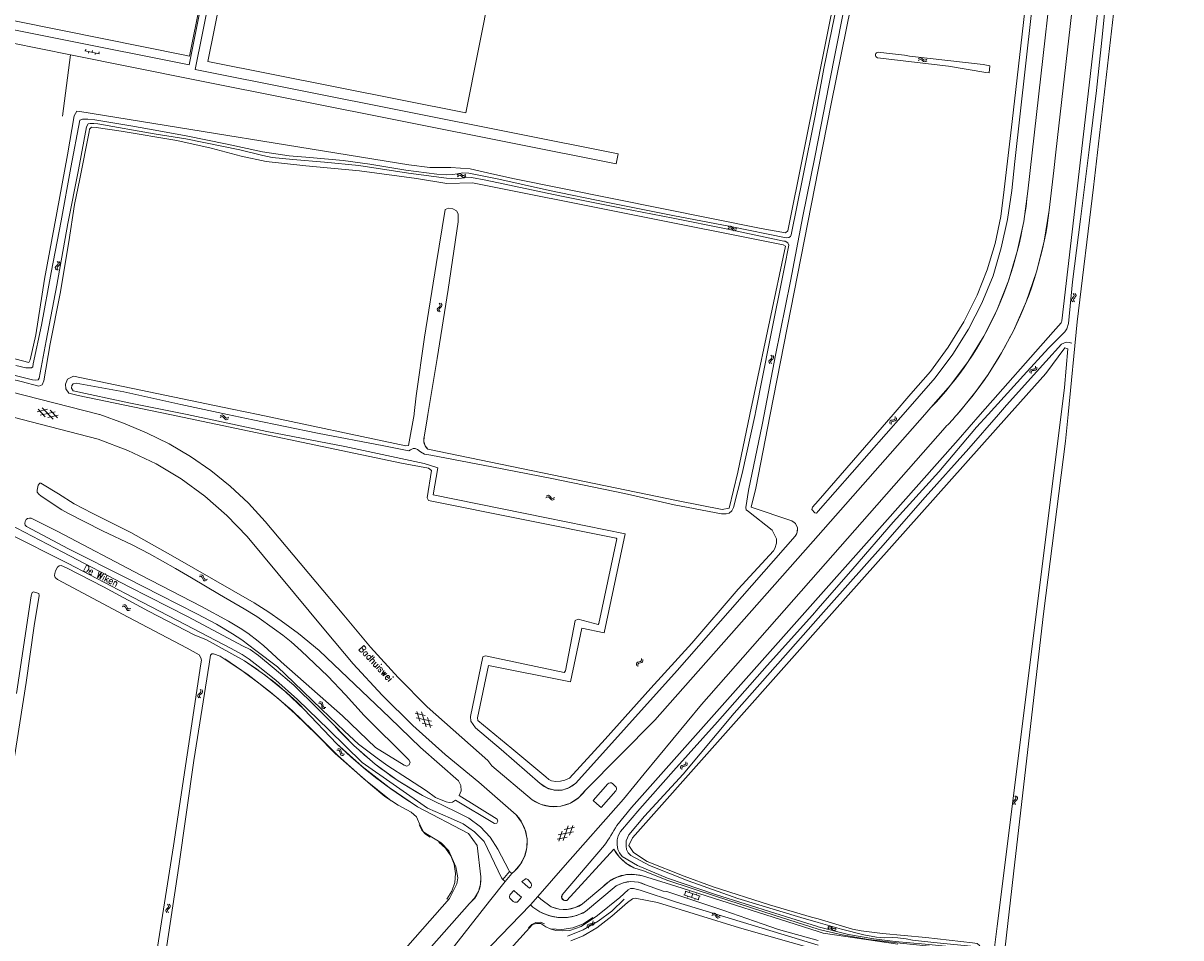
# Model space of a CAD drawing. Header units: metres. Extents: x 189705 to 199106, y 581686 to 588448.
# Tile 472 of 555: x 198767 to 199106, y 585346 to 585615. Entities that reach past the tile are written whole.
import ezdxf

# ---------------------------------------------------------------- set-up
doc = ezdxf.new("R2010")
doc.units = ezdxf.units.M
doc.layers.add('B-WA-OG-GBKN-G', color=7, linetype='Continuous', lineweight=18)
doc.styles.add('Style-STANDARD', font='STANDARD.shx')

msp = doc.modelspace()

# ---------------------------------------------------------------- linework, layer by layer
at = {"layer": 'B-WA-OG-GBKN-G'}
for p, q in [((198784.671, 585606.898), (198788.98, 585606.005)), ((198784.968, 585607.347), (198784.867, 585606.857)), ((198785.846, 585606.654), (198785.745, 585606.165)), ((198786.927, 585606.941), (198786.825, 585606.451)), ((198788.885, 585606.535), (198788.784, 585606.046)), ((198787.805, 585606.249), (198787.703, 585605.759)), ((199029.389, 585603.981), (199029.703, 585604.241)), ((199029.396, 585604.478), (199029.708, 585604.74)), ((199029.703, 585604.241), (199030.014, 585604.345)), ((199029.708, 585604.74), (199030.017, 585604.846)), ((199030.014, 585604.345), (199030.322, 585604.237)), ((199030.017, 585604.846), (199030.336, 585604.733)), ((199030.322, 585604.237), (199030.639, 585603.97)), ((199030.336, 585604.733), (199030.644, 585604.466)), ((199030.639, 585603.97), (199030.946, 585603.701)), ((199030.644, 585604.466), (199030.953, 585604.2)), ((199030.946, 585603.701), (199031.256, 585603.589)), ((199030.953, 585604.2), (199031.262, 585604.087)), ((199031.256, 585603.589), (199031.575, 585603.696)), ((199031.262, 585604.087), (199031.582, 585604.192)), ((199031.575, 585603.696), (199031.889, 585603.958)), ((199031.582, 585604.192), (199031.896, 585604.455)), ((198894.025, 585570.343), (198894.301, 585570.642)), ((198894.08, 585569.85), (198894.359, 585570.147)), ((198894.301, 585570.642), (198894.595, 585570.786)), ((198894.359, 585570.147), (198894.655, 585570.289)), ((198894.595, 585570.786), (198894.926, 585570.714)), ((198894.655, 585570.289), (198894.974, 585570.22)), ((198894.926, 585570.714), (198895.264, 585570.487)), ((198894.974, 585570.22), (198895.322, 585569.994)), ((198895.264, 585570.487), (198895.604, 585570.261)), ((198895.322, 585569.994), (198895.66, 585569.766)), ((198895.604, 585570.261), (198895.925, 585570.188)), ((198895.66, 585569.766), (198895.981, 585569.692)), ((198895.925, 585570.188), (198896.229, 585570.332)), ((198895.981, 585569.692), (198896.285, 585569.839)), ((198896.229, 585570.332), (198896.508, 585570.631)), ((198896.285, 585569.839), (198896.563, 585570.138)), ((198974.282, 585555.393), (198973.951, 585555.325)), ((198974.575, 585555.244), (198974.282, 585555.393)), ((198973.885, 585554.833), (198973.541, 585554.611)), ((198973.951, 585555.325), (198973.608, 585555.103)), ((198974.215, 585554.899), (198973.885, 585554.833)), ((198974.508, 585554.75), (198974.215, 585554.899)), ((198974.782, 585554.447), (198974.508, 585554.75)), ((198974.847, 585554.94), (198974.575, 585555.244)), ((198975.055, 585554.145), (198974.782, 585554.447)), ((198975.13, 585554.636), (198974.847, 585554.94)), ((198975.358, 585553.994), (198975.055, 585554.145)), ((198975.422, 585554.491), (198975.13, 585554.636)), ((198975.678, 585554.062), (198975.358, 585553.994)), ((198975.744, 585554.556), (198975.422, 585554.491)), ((198976.02, 585554.284), (198975.678, 585554.062)), ((198976.086, 585554.776), (198975.744, 585554.556)), ((198776.179, 585543.471), (198776.037, 585543.174)), ((198776.037, 585543.174), (198776.111, 585542.846)), ((198776.111, 585542.846), (198776.341, 585542.507)), ((198776.478, 585543.75), (198776.179, 585543.471)), ((198776.775, 585544.038), (198776.478, 585543.75)), ((198776.675, 585543.414), (198776.532, 585543.118)), ((198776.532, 585543.118), (198776.605, 585542.789)), ((198776.605, 585542.789), (198776.834, 585542.451)), ((198776.614, 585544.992), (198776.842, 585544.654)), ((198776.971, 585543.695), (198776.675, 585543.414)), ((198776.914, 585544.334), (198776.775, 585544.038)), ((198776.842, 585544.654), (198776.914, 585544.334)), ((198777.267, 585543.974), (198776.971, 585543.695)), ((198777.108, 585544.936), (198777.338, 585544.599)), ((198777.412, 585544.281), (198777.267, 585543.974)), ((198777.338, 585544.599), (198777.412, 585544.281)), ((199074.852, 585535.607), (199075.105, 585535.288)), ((199075.105, 585535.288), (199075.202, 585534.974)), ((199075.348, 585535.589), (199075.603, 585535.272)), ((199075.603, 585535.272), (199075.702, 585534.96)), ((198888.911, 585531.79), (198888.617, 585531.498)), ((198888.738, 585532.742), (198888.97, 585532.406)), ((198889.046, 585532.087), (198888.911, 585531.79)), ((198888.97, 585532.406), (198889.046, 585532.087)), ((198889.404, 585531.732), (198889.111, 585531.449)), ((198889.233, 585532.691), (198889.466, 585532.358)), ((198889.545, 585532.04), (198889.404, 585531.732)), ((198889.466, 585532.358), (198889.545, 585532.04)), ((199074.536, 585534.057), (199074.417, 585533.75)), ((199074.417, 585533.75), (199074.517, 585533.428)), ((199074.517, 585533.428), (199074.772, 585533.109)), ((199074.812, 585534.358), (199074.536, 585534.057)), ((199075.086, 585534.669), (199074.812, 585534.358)), ((199075.035, 585534.039), (199074.915, 585533.732)), ((199074.915, 585533.732), (199075.013, 585533.411)), ((199075.013, 585533.411), (199075.268, 585533.091)), ((199075.309, 585534.342), (199075.035, 585534.039)), ((199075.202, 585534.974), (199075.086, 585534.669)), ((199075.582, 585534.643), (199075.309, 585534.342)), ((199075.702, 585534.96), (199075.582, 585534.643)), ((198888.322, 585531.215), (198888.183, 585530.917)), ((198888.183, 585530.917), (198888.261, 585530.589)), ((198888.261, 585530.589), (198888.495, 585530.254)), ((198888.617, 585531.498), (198888.322, 585531.215)), ((198888.818, 585531.165), (198888.679, 585530.867)), ((198888.679, 585530.867), (198888.756, 585530.539)), ((198888.756, 585530.539), (198888.989, 585530.203)), ((198889.111, 585531.449), (198888.818, 585531.165)), ((198985.671, 585515.946), (198985.52, 585515.654)), ((198985.52, 585515.654), (198985.585, 585515.323)), ((198985.585, 585515.323), (198985.805, 585514.978)), ((198985.977, 585516.216), (198985.671, 585515.946)), ((198986.283, 585516.496), (198985.977, 585516.216)), ((198986.165, 585515.875), (198986.014, 585515.583)), ((198986.014, 585515.583), (198986.077, 585515.252)), ((198986.077, 585515.252), (198986.297, 585514.908)), ((198986.149, 585517.454), (198986.367, 585517.109)), ((198986.469, 585516.148), (198986.165, 585515.875)), ((198986.43, 585516.787), (198986.283, 585516.496)), ((198986.367, 585517.109), (198986.43, 585516.787)), ((198986.773, 585516.418), (198986.469, 585516.148)), ((198986.641, 585517.384), (198986.861, 585517.041)), ((198986.926, 585516.72), (198986.773, 585516.418)), ((198986.861, 585517.041), (198986.926, 585516.72)), ((199062.173, 585512.791), (199062.165, 585512.383)), ((199062.301, 585513.103), (199062.173, 585512.791)), ((199062.589, 585513.263), (199062.301, 585513.103)), ((199062.543, 585512.461), (199062.535, 585512.052)), ((199062.673, 585512.771), (199062.543, 585512.461)), ((199062.993, 585513.319), (199062.589, 585513.263)), ((199062.961, 585512.931), (199062.673, 585512.771)), ((199063.365, 585512.989), (199062.961, 585512.931)), ((199063.403, 585513.383), (199062.993, 585513.319)), ((199063.768, 585513.046), (199063.365, 585512.989)), ((199063.687, 585513.544), (199063.403, 585513.383)), ((199063.812, 585513.847), (199063.687, 585513.544)), ((199064.063, 585513.213), (199063.768, 585513.046)), ((199063.822, 585514.254), (199063.812, 585513.847)), ((199064.186, 585513.516), (199064.063, 585513.213)), ((199064.193, 585513.924), (199064.186, 585513.516)), ((198770.743, 585500.842), (198773.712, 585501.541)), ((198773.049, 585499.341), (198770.96, 585501.563)), ((198775.372, 585498.641), (198772.223, 585501.989)), ((198776.632, 585499.068), (198774.54, 585501.292)), ((198771.559, 585499.789), (198776.035, 585500.842)), ((198773.878, 585499.09), (198776.848, 585499.788)), ((198824.397, 585499.137), (198824.745, 585499.35)), ((198824.475, 585499.628), (198824.821, 585499.842)), ((198824.745, 585499.35), (198825.068, 585499.408)), ((198824.821, 585499.842), (198825.142, 585499.903)), ((198825.068, 585499.408), (198825.357, 585499.256)), ((198825.142, 585499.903), (198825.442, 585499.745)), ((198825.357, 585499.256), (198825.632, 585498.946)), ((198825.442, 585499.745), (198825.708, 585499.437)), ((198825.632, 585498.946), (198825.897, 585498.636)), ((198825.708, 585499.437), (198825.976, 585499.129)), ((198825.897, 585498.636), (198826.187, 585498.48)), ((198825.976, 585499.129), (198826.266, 585498.973)), ((198826.187, 585498.48), (198826.519, 585498.541)), ((198826.266, 585498.973), (198826.597, 585499.031)), ((198826.519, 585498.541), (198826.867, 585498.755)), ((198826.597, 585499.031), (198826.945, 585499.245)), ((199021.123, 585498.13), (199021.016, 585497.81)), ((199021.016, 585497.81), (199021.037, 585497.401)), ((199021.398, 585498.309), (199021.123, 585498.13)), ((199021.798, 585498.393), (199021.398, 585498.309)), ((199021.517, 585497.825), (199021.409, 585497.506)), ((199021.793, 585498.004), (199021.517, 585497.825)), ((199022.192, 585498.091), (199021.793, 585498.004)), ((199022.202, 585498.486), (199021.798, 585498.393)), ((199022.59, 585498.176), (199022.192, 585498.091)), ((199022.474, 585498.667), (199022.202, 585498.486)), ((199022.578, 585498.978), (199022.474, 585498.667)), ((199022.558, 585499.385), (199022.578, 585498.978)), ((199022.872, 585498.364), (199022.59, 585498.176)), ((199022.974, 585498.675), (199022.872, 585498.364)), ((199022.951, 585499.081), (199022.974, 585498.675)), ((199021.409, 585497.506), (199021.43, 585497.098)), ((198920.071, 585475.521), (198920.418, 585475.735)), ((198920.146, 585476.012), (198920.491, 585476.229)), ((198920.418, 585475.735), (198920.74, 585475.795)), ((198920.491, 585476.229), (198920.812, 585476.291)), ((198920.74, 585475.795), (198921.03, 585475.646)), ((198920.812, 585476.291), (198921.113, 585476.135)), ((198921.03, 585475.646), (198921.308, 585475.337)), ((198921.113, 585476.135), (198921.38, 585475.829)), ((198921.308, 585475.337), (198921.575, 585475.029)), ((198921.38, 585475.829), (198921.65, 585475.522)), ((198921.575, 585475.029), (198921.866, 585474.875)), ((198921.65, 585475.522), (198921.941, 585475.368)), ((198921.866, 585474.875), (198922.197, 585474.938)), ((198921.941, 585475.368), (198922.272, 585475.429)), ((198922.197, 585474.938), (198922.544, 585475.154)), ((198922.272, 585475.429), (198922.619, 585475.645)), ((198818.232, 585452.337), (198818.628, 585452.432)), ((198818.457, 585452.78), (198818.852, 585452.878)), ((198818.628, 585452.432), (198818.954, 585452.388)), ((198818.852, 585452.878), (198819.177, 585452.837)), ((198818.954, 585452.388), (198819.182, 585452.155)), ((198819.177, 585452.837), (198819.414, 585452.594)), ((198819.182, 585452.155), (198819.349, 585451.776)), ((198819.349, 585451.776), (198819.507, 585451.399)), ((198819.414, 585452.594), (198819.572, 585452.22)), ((198819.507, 585451.399), (198819.735, 585451.162)), ((198819.572, 585452.22), (198819.732, 585451.844)), ((198819.732, 585451.844), (198819.96, 585451.607)), ((198819.735, 585451.162), (198820.069, 585451.118)), ((198819.96, 585451.607), (198820.294, 585451.561)), ((198820.069, 585451.118), (198820.466, 585451.215)), ((198820.294, 585451.561), (198820.691, 585451.658)), ((198795.672, 585443.549), (198796.062, 585443.667)), ((198795.871, 585444.004), (198796.26, 585444.125)), ((198796.062, 585443.667), (198796.389, 585443.642)), ((198796.26, 585444.125), (198796.586, 585444.103)), ((198796.389, 585443.642), (198796.631, 585443.423)), ((198796.586, 585444.103), (198796.837, 585443.875)), ((198796.631, 585443.423), (198796.82, 585443.053)), ((198796.837, 585443.875), (198797.016, 585443.51)), ((198797.016, 585443.51), (198797.198, 585443.144)), ((198796.82, 585443.053), (198796.998, 585442.687)), ((198796.998, 585442.687), (198797.24, 585442.463)), ((198797.198, 585443.144), (198797.439, 585442.92)), ((198797.24, 585442.463), (198797.576, 585442.438)), ((198797.439, 585442.92), (198797.775, 585442.893)), ((198797.576, 585442.438), (198797.967, 585442.558)), ((198797.775, 585442.893), (198798.166, 585443.013)), ((198946.629, 585426.73), (198946.723, 585427.044)), ((198946.661, 585426.324), (198946.629, 585426.73)), ((198946.723, 585427.044), (198947.001, 585427.238)), ((198947.001, 585427.238), (198947.397, 585427.332)), ((198947.032, 585426.436), (198947.129, 585426.75)), ((198947.061, 585426.03), (198947.032, 585426.436)), ((198947.129, 585426.75), (198947.396, 585426.937)), ((198947.396, 585426.937), (198947.798, 585427.04)), ((198947.397, 585427.332), (198947.794, 585427.429)), ((198947.794, 585427.429), (198948.065, 585427.615)), ((198947.798, 585427.04), (198948.195, 585427.133)), ((198948.065, 585427.615), (198948.165, 585427.936)), ((198948.165, 585427.936), (198948.135, 585428.344)), ((198948.195, 585427.133), (198948.467, 585427.319)), ((198948.467, 585427.319), (198948.566, 585427.642)), ((198948.566, 585427.642), (198948.535, 585428.05)), ((198818.013, 585417.791), (198817.856, 585417.501)), ((198817.856, 585417.501), (198817.915, 585417.169)), ((198817.915, 585417.169), (198818.129, 585416.82)), ((198818.323, 585418.055), (198818.013, 585417.791)), ((198818.634, 585418.33), (198818.323, 585418.055)), ((198818.505, 585417.711), (198818.348, 585417.422)), ((198818.348, 585417.422), (198818.406, 585417.09)), ((198818.406, 585417.09), (198818.619, 585416.741)), ((198818.814, 585417.978), (198818.505, 585417.711)), ((198818.518, 585419.29), (198818.729, 585418.941)), ((198818.786, 585418.618), (198818.634, 585418.33)), ((198818.729, 585418.941), (198818.786, 585418.618)), ((198819.123, 585418.243), (198818.814, 585417.978)), ((198819.008, 585419.211), (198819.222, 585418.864)), ((198819.282, 585418.542), (198819.123, 585418.243)), ((198819.222, 585418.864), (198819.282, 585418.542)), ((198853.298, 585415.265), (198853.705, 585415.255)), ((198853.628, 585415.635), (198854.036, 585415.629)), ((198853.705, 585415.255), (198854.008, 585415.129)), ((198854.008, 585415.129), (198854.169, 585414.846)), ((198854.036, 585415.629), (198854.339, 585415.506)), ((198854.169, 585414.846), (198854.233, 585414.436)), ((198854.233, 585414.436), (198854.289, 585414.032)), ((198854.289, 585414.032), (198854.448, 585413.744)), ((198854.339, 585415.506), (198854.506, 585415.211)), ((198854.448, 585413.744), (198854.76, 585413.615)), ((198854.506, 585415.211), (198854.562, 585414.808)), ((198854.562, 585414.808), (198854.621, 585414.404)), ((198854.621, 585414.404), (198854.78, 585414.116)), ((198854.76, 585413.615), (198855.169, 585413.607)), ((198854.78, 585414.116), (198855.091, 585413.986)), ((198855.091, 585413.986), (198855.499, 585413.977)), ((198883.096, 585409.9), (198882.18, 585412.81)), ((198884.884, 585408.261), (198883.503, 585412.645)), ((198881.671, 585412.255), (198884.649, 585411.594)), ((198881.949, 585410.952), (198886.437, 585409.956)), ((198883.734, 585409.315), (198886.712, 585408.652)), ((198886.204, 585408.098), (198885.286, 585411.01)), ((198858.695, 585401.407), (198859.102, 585401.413)), ((198859.011, 585401.79), (198859.419, 585401.798)), ((198859.102, 585401.413), (198859.41, 585401.298)), ((198859.41, 585401.298), (198859.582, 585401.021)), ((198859.419, 585401.798), (198859.726, 585401.687)), ((198859.582, 585401.021), (198859.661, 585400.614)), ((198859.661, 585400.614), (198859.732, 585400.212)), ((198859.726, 585401.687), (198859.904, 585401.399)), ((198859.732, 585400.212), (198859.902, 585399.931)), ((198859.902, 585399.931), (198860.219, 585399.814)), ((198859.904, 585401.399), (198859.976, 585400.998)), ((198859.976, 585400.998), (198860.05, 585400.596)), ((198860.05, 585400.596), (198860.22, 585400.315)), ((198860.219, 585399.814), (198860.627, 585399.821)), ((198860.22, 585400.315), (198860.535, 585400.197)), ((198860.535, 585400.197), (198860.944, 585400.204)), ((198959.561, 585396.403), (198959.663, 585396.714)), ((198959.583, 585395.996), (198959.561, 585396.403)), ((198959.663, 585396.714), (198959.946, 585396.9)), ((198959.946, 585396.9), (198960.344, 585396.985)), ((198959.957, 585396.099), (198960.061, 585396.41)), ((198959.975, 585395.692), (198959.957, 585396.099)), ((198960.061, 585396.41), (198960.333, 585396.59)), ((198960.333, 585396.59), (198960.738, 585396.682)), ((198960.344, 585396.985), (198960.743, 585397.071)), ((198960.738, 585396.682), (198961.137, 585396.766)), ((198960.743, 585397.071), (198961.019, 585397.25)), ((198961.019, 585397.25), (198961.127, 585397.569)), ((198961.127, 585397.569), (198961.107, 585397.977)), ((198961.137, 585396.766), (198961.413, 585396.945)), ((198961.413, 585396.945), (198961.52, 585397.265)), ((198961.52, 585397.265), (198961.5, 585397.673)), ((199057.161, 585386.128), (199057.309, 585386.433)), ((199057.231, 585385.809), (199057.161, 585386.128)), ((199057.457, 585385.47), (199057.231, 585385.809)), ((199057.309, 585386.433), (199057.608, 585386.708)), ((199057.608, 585386.708), (199057.908, 585386.986)), ((199057.658, 585386.069), (199057.8, 585386.363)), ((199057.726, 585385.748), (199057.658, 585386.069)), ((199057.949, 585385.407), (199057.726, 585385.748)), ((199057.986, 585387.61), (199057.761, 585387.951)), ((199057.8, 585386.363), (199058.102, 585386.648)), ((199057.908, 585386.986), (199058.055, 585387.28)), ((199058.055, 585387.28), (199057.986, 585387.61)), ((199058.102, 585386.648), (199058.403, 585386.923)), ((199058.479, 585387.548), (199058.254, 585387.889)), ((199058.403, 585386.923), (199058.549, 585387.218)), ((199058.549, 585387.218), (199058.479, 585387.548)), ((198925.166, 585374.823), (198926.617, 585379.185)), ((198928.441, 585378.763), (198925.45, 585378.149)), ((198926.978, 585376.43), (198927.942, 585379.325)), ((198926.329, 585375.856), (198923.341, 585375.243)), ((198928.144, 585377.466), (198923.641, 585376.542)), ((198923.841, 585374.68), (198924.804, 585377.575)), ((198964.958, 585357.413), (198960.602, 585358.889)), ((198960.791, 585358.825), (198961.176, 585359.962)), ((198965.343, 585358.549), (198960.987, 585360.026)), ((198961.594, 585358.236), (198961.691, 585358.52)), ((198962.171, 585359.625), (198962.267, 585359.909)), ((198962.78, 585358.151), (198963.165, 585359.288)), ((198964.158, 585358.951), (198964.254, 585359.235)), ((198964.769, 585357.477), (198965.154, 585358.613)), ((198808.873, 585354.932), (198808.583, 585354.644)), ((198809.162, 585355.229), (198808.873, 585354.932)), ((198808.972, 585356.178), (198809.209, 585355.847)), ((198809.368, 585354.893), (198809.08, 585354.603)), ((198809.291, 585355.529), (198809.162, 585355.229)), ((198809.209, 585355.847), (198809.291, 585355.529)), ((198809.656, 585355.18), (198809.368, 585354.893)), ((198809.467, 585356.137), (198809.707, 585355.807)), ((198809.791, 585355.491), (198809.656, 585355.18)), ((198809.707, 585355.807), (198809.791, 585355.491)), ((198963.771, 585357.498), (198963.867, 585357.782)), ((198808.583, 585354.644), (198808.45, 585354.344)), ((198808.45, 585354.344), (198808.534, 585354.017)), ((198808.534, 585354.017), (198808.774, 585353.686)), ((198809.08, 585354.603), (198808.946, 585354.302)), ((198808.946, 585354.302), (198809.029, 585353.976)), ((198809.029, 585353.976), (198809.269, 585353.645)), ((198968.756, 585352.836), (198969.116, 585353.027)), ((198968.863, 585353.321), (198969.222, 585353.514)), ((198969.116, 585353.027), (198969.442, 585353.065)), ((198969.222, 585353.514), (198969.546, 585353.555)), ((198969.442, 585353.065), (198969.721, 585352.897)), ((198969.546, 585353.555), (198969.836, 585353.38)), ((198969.721, 585352.897), (198969.978, 585352.571)), ((198969.836, 585353.38), (198970.083, 585353.057)), ((198969.978, 585352.571), (198970.224, 585352.246)), ((198970.083, 585353.057), (198970.332, 585352.733)), ((198970.224, 585352.246), (198970.504, 585352.073)), ((198970.332, 585352.733), (198970.612, 585352.56)), ((198970.504, 585352.073), (198970.839, 585352.114)), ((198970.612, 585352.56), (198970.946, 585352.599)), ((198970.839, 585352.114), (198971.2, 585352.307)), ((198970.946, 585352.599), (198971.306, 585352.792)), ((198932.175, 585349.441), (198932.196, 585349.848)), ((198932.196, 585349.848), (198932.33, 585350.146)), ((198932.33, 585350.146), (198932.631, 585350.302)), ((198932.534, 585349.097), (198932.558, 585349.504)), ((198932.558, 585349.504), (198932.695, 585349.802)), ((198932.631, 585350.302), (198933.035, 585350.345)), ((198932.695, 585349.802), (198932.984, 585349.953)), ((198932.984, 585349.953), (198933.395, 585350.003)), ((198933.035, 585350.345), (198933.441, 585350.389)), ((198933.395, 585350.003), (198933.801, 585350.044)), ((198933.441, 585350.389), (198933.735, 585350.538)), ((198933.735, 585350.538), (198933.876, 585350.844)), ((198933.801, 585350.044), (198934.095, 585350.193)), ((198933.876, 585350.844), (198933.898, 585351.252)), ((198934.095, 585350.193), (198934.234, 585350.5)), ((198934.234, 585350.5), (198934.257, 585350.908)), ((199003.098, 585349.103), (199002.776, 585348.851)), ((199003.121, 585349.599), (199002.799, 585349.348)), ((199003.421, 585349.198), (199003.098, 585349.103)), ((199003.444, 585349.696), (199003.121, 585349.599)), ((199003.726, 585349.075), (199003.421, 585349.198)), ((199003.749, 585349.573), (199003.444, 585349.696)), ((199004.027, 585348.798), (199003.726, 585349.075)), ((199004.047, 585349.295), (199003.749, 585349.573)), ((199004.325, 585348.522), (199004.027, 585348.798)), ((199004.356, 585349.017), (199004.047, 585349.295)), ((199004.64, 585348.398), (199004.325, 585348.522)), ((199004.66, 585348.899), (199004.356, 585349.017)), ((199004.953, 585348.494), (199004.64, 585348.398)), ((199004.974, 585348.992), (199004.66, 585348.899)), ((199005.273, 585348.746), (199004.953, 585348.494)), ((199005.296, 585349.242), (199004.974, 585348.992))]:
    msp.add_line(p, q, dxfattribs=at)
at = {"layer": 'B-WA-OG-GBKN-G', "flags": 128}
for points in [[(199057.701, 585574.33), (199078.431, 585759.163), (199088.406, 585847.223), (199099.818, 585946.78), (199106.028, 586000)], [(199061.533, 585565.631), (199083.268, 585758.087), (199093.171, 585846.804), (199104.62, 585946.369), (199106.475, 585962.808)], [(199067.85, 585560.093), (199069.185, 585571.726), (199069.783, 585577.057), (199090.264, 585756.68), (199100.209, 585846.323), (199106.475, 585900.786)], [(199106.475, 585841.732), (199105.94, 585838.91), (199097.758, 585755.136), (199078.43, 585586.583), (199071.509, 585527.502), (199071.473, 585527.192), (199071.302, 585526.992), (199069.004, 585524.304), (199047.588, 585500)], [(199049.88, 585500), (199060.246, 585511.492), (199067.632, 585519.544), (199072.392, 585524.341), (199072.998, 585525.234), (199073.446, 585526.8), (199074.625, 585538.988), (199076.985, 585557.402), (199079.545, 585577.731), (199081.751, 585595.243), (199083.314, 585610.023), (199084.856, 585625.661), (199087.002, 585645.883), (199089.489, 585664.045), (199091.192, 585680.495), (199093.125, 585697.764), (199094.492, 585710.034), (199096.72, 585733.166), (199098.863, 585750.904), (199100.634, 585764.915), (199101.929, 585779.109), (199103.494, 585796.219), (199105.208, 585810.378), (199106.475, 585822.044)], [(199073.365, 585500), (199076.016, 585527.29), (199080.843, 585566.849), (199088.169, 585630.561), (199095.26, 585693.891), (199105.95, 585779.515), (199106.475, 585785.089)], [(199076.953, 585760.961), (199076.428, 585756.349), (199056.98, 585586.057), (199054.652, 585566.133)], [(198732.182, 585632.685), (198737.764, 585631.649), (198758.988, 585737.285), (198762.439, 585736.588), (198762.103, 585735.118), (198840.904, 585719.371), (198817.14, 585601.421), (198941.326, 585576.617), (198940.688, 585573.687), (198816.519, 585598.45), (198780.464, 585605.701), (198736.88, 585614.466)], [(198815.289, 585602.763), (198739.733, 585617.834), (198762.37, 585730.948), (198837.916, 585715.713), (198815.289, 585602.763)], [(198814.101, 585605.62), (198740.645, 585620.325), (198762.674, 585730.384), (198837.507, 585715.405), (198815.433, 585605.261), (198814.101, 585605.62)], [(198918.577, 585699.509), (198843.197, 585714.732), (198820.808, 585603.766), (198896.574, 585588.666), (198918.577, 585699.509)], [(199018.181, 585683.374), (199019.247, 585688.73), (199019.064, 585689.415), (199018.536, 585689.676), (199013.13, 585690.878), (199012.897, 585691.847), (199013.018, 585692.601), (199013.427, 585693.044), (199014.281, 585693.264), (199021.343, 585691.653), (199021.957, 585690.887), (199022.112, 585689.867), (199021.94, 585688.1), (199018.405, 585670.564), (199014.847, 585653.674), (199011.209, 585636.255), (199007.372, 585617.927), (199003.13, 585596.673), (199000, 585580.632)], [(199012.656, 585689.573), (199017.846, 585688.777), (199018.097, 585688.489), (199002.159, 585609.15), (199000, 585598.335)], [(199000, 585571.913), (199003.898, 585591.79), (199021.149, 585676.826), (199021.774, 585679.901), (199023.195, 585689.254)], [(199000, 585592.524), (199001.689, 585601.631), (199004.772, 585616.988), (199007.74, 585631.476), (199011.119, 585648.632), (199014.523, 585664.781), (199018.181, 585683.374)], [(199017.629, 585606.453), (199020.096, 585606.147)], [(198778.098, 585587.629), (198780.464, 585605.701)], [(199017.429, 585604.843), (199038.27, 585602.34), (199049.224, 585600.476)], [(199025.332, 585605.564), (199020.096, 585606.147)], [(199025.332, 585605.564), (199026.807, 585605.336), (199048.404, 585602.794)], [(199049.224, 585600.476), (199050.229, 585600.434), (199050.364, 585602.414), (199048.404, 585602.794)], [(199000, 585598.335), (198991.14, 585553.955), (198990.362, 585553.434), (198983.303, 585554.684), (198910.883, 585569.254)], [(198764.484, 585514.37), (198767.366, 585513.751), (198768.438, 585513.688), (198769.04, 585513.688), (198769.392, 585514.02), (198769.524, 585514.878), (198771.973, 585526.233), (198774.834, 585541.739), (198777.719, 585556.961), (198780.607, 585572.595), (198783.258, 585586.456), (198784.011, 585586.764), (198785.587, 585586.76), (198787.68, 585586.615), (198798.195, 585584.822), (198807.503, 585583.125), (198814.476, 585581.865), (198826.503, 585579.433), (198836.839, 585577.187), (198844.646, 585576.029), (198850.779, 585575.494), (198860.505, 585574.62), (198868.389, 585573.513), (198878.923, 585571.828), (198888.02, 585570.597), (198890.858, 585570.45), (198892.646, 585570.517), (198894.144, 585570.759), (198895.682, 585571.027), (198897.462, 585570.958), (198906.259, 585569.154), (198921.118, 585565.81), (198938.241, 585562.316), (198957.291, 585558.487), (198974.287, 585555.232), (198990.585, 585551.905), (198991.405, 585552.035), (198991.871, 585552.303), (198992.042, 585552.812), (198995.477, 585569.709), (198999.119, 585587.774), (199000, 585592.524)], [(198778.098, 585587.626), (198778.098, 585587.629)], [(198879.807, 585573.319), (198783.236, 585589.08), (198782.377, 585589.136), (198781.589, 585587.718), (198779.614, 585576.331)], [(198981.506, 585500), (198981.646, 585500.626), (198985.856, 585521.817), (198990.12, 585543.342), (198991.399, 585549.755), (198991.1, 585550.466), (198990.341, 585550.916), (198989.954, 585550.989), (198972.954, 585554.573), (198957.436, 585557.664), (198942.213, 585560.675), (198924.116, 585564.285), (198902.432, 585568.853), (198898.262, 585569.679), (198896.19, 585569.543), (198893.665, 585569.301), (198890.911, 585569.453), (198879.731, 585570.936), (198865.104, 585573.131), (198855.07, 585574.18), (198845.724, 585574.903), (198839.747, 585575.534), (198837.008, 585576.112), (198830.166, 585577.787), (198814.332, 585581.035), (198805.033, 585582.447), (198788.507, 585585.443), (198787.39, 585585.5), (198786.304, 585585.512), (198785.67, 585585.402), (198785.228, 585584.554), (198782.856, 585571.938), (198779.758, 585556.124), (198776.487, 585537.979), (198773.307, 585521.662), (198771.334, 585510.716), (198770.954, 585510.216), (198770.281, 585510.107), (198769.319, 585510.253), (198755.022, 585513.696)], [(198772.661, 585509.917), (198774.555, 585520.742), (198777.487, 585535.601), (198780.021, 585550.729), (198781.672, 585561.738), (198783.261, 585569.206), (198785.973, 585583.063), (198786.107, 585583.875), (198786.659, 585584.394), (198787.982, 585584.354), (198795.357, 585583.263), (198811.691, 585580.496), (198821.833, 585578.284), (198830.594, 585575.946), (198837.915, 585574.377), (198849.548, 585573.111), (198865.334, 585571.568), (198882.054, 585569.308)], [(199000, 585580.632), (198999.024, 585575.63), (198995.535, 585558.275), (198991.848, 585539.166), (198987.474, 585517.473), (198984.136, 585500)], [(198779.614, 585576.331), (198776.513, 585559.272), (198772.859, 585539.729), (198770.302, 585523.409)], [(198910.883, 585569.254), (198904.235, 585570.689), (198897.856, 585572.161), (198892.129, 585572.622), (198886.037, 585572.608), (198879.807, 585573.319)], [(199051.332, 585540.765), (199053.708, 585548.991), (199055.566, 585557.348), (199056.899, 585565.806), (199057.701, 585574.33)], [(198979.968, 585500), (198981.234, 585505.952), (198990.381, 585549.443), (198989.746, 585549.846), (198898.51, 585568.064), (198890.988, 585567.865), (198882.054, 585569.308)], [(198985.898, 585500), (199000, 585571.913)], [(199046.709, 585535.044), (199049.662, 585542.54), (199051.98, 585550.256), (199053.647, 585558.139), (199054.652, 585566.133)], [(199052.568, 585530.89), (199055.835, 585539.282), (199058.428, 585547.905), (199060.331, 585556.707), (199061.533, 585565.631)], [(198885.428, 585500), (198888.111, 585516.423), (198891.4, 585536.748), (198894.317, 585556.669), (198894.293, 585558.947), (198893.84, 585559.827), (198892.754, 585560.466), (198891.451, 585560.597), (198890.52, 585560.261), (198887.812, 585544.062), (198884.447, 585522.705), (198882.016, 585505.485), (198881.431, 585500.335)], [(199057.336, 585524.647), (199061.08, 585533.143), (199064.094, 585541.925), (199066.356, 585550.93), (199067.85, 585560.093)], [(199034.387, 585510.785), (199039.531, 585517.734), (199044.09, 585525.08), (199048.032, 585532.774), (199051.332, 585540.765)], [(199027.239, 585506.07), (199032.986, 585512.687), (199038.169, 585519.754), (199042.754, 585527.223), (199046.709, 585535.044)], [(199033.12, 585502.038), (199038.888, 585508.602), (199044.077, 585515.633), (199048.648, 585523.08), (199052.568, 585530.89)], [(198772.661, 585509.917), (198772.147, 585508.71), (198771.212, 585508.383), (198766.034, 585509.688), (198720.023, 585520.746), (198719.758, 585521.68), (198720.425, 585525.798), (198721.497, 585526.261), (198726.938, 585526.155), (198768.265, 585515.283), (198768.631, 585516.06), (198770.302, 585523.409)], [(199040.782, 585500), (199045.513, 585505.745), (199049.861, 585511.785), (199053.807, 585518.095), (199057.336, 585524.647)], [(199074.429, 585521.024), (199073.728, 585521.184), (199072.812, 585521.248), (199071.434, 585520.689), (199066.827, 585515.562), (199055.242, 585502.715), (199052.899, 585500)], [(199056.069, 585500), (199066.829, 585512.084), (199072.461, 585519.611), (199073.254, 585519.314), (199072.282, 585507.941)], [(198731.71, 585514.146), (198731.861, 585514.606), (198788.974, 585500)], [(198809.627, 585500), (198782.789, 585505.635), (198780.023, 585506.264), (198779.08, 585507.603), (198779.059, 585508.952), (198779.613, 585510.412), (198781.342, 585511.236), (198827.961, 585501.612), (198835.59, 585500)], [(198814.79, 585500), (198812.28, 585500.531), (198797.577, 585503.474), (198781.321, 585506.989), (198780.825, 585507.744), (198780.847, 585508.584), (198781.311, 585509.071), (198782.147, 585509.249), (198796.111, 585506.663), (198812.927, 585502.914), (198826.616, 585500)], [(199024.92, 585500), (199034.387, 585510.785)], [(199072.282, 585507.941), (199071.293, 585500)], [(199027.239, 585506.07), (199021.974, 585500)], [(199031.321, 585500), (199033.12, 585502.038)], [(198788.657, 585492.784), (198760.598, 585500)], [(198788.974, 585500), (198789.068, 585499.976)], [(198809.42, 585491.385), (198802.811, 585494.651), (198796.019, 585497.518), (198789.068, 585499.976)], [(198918.371, 585391.577), (198906.929, 585401.614), (198899.391, 585407.941), (198897.983, 585409.923), (198897.896, 585411.303), (198901.571, 585428.812), (198902.292, 585429.141), (198925.463, 585424.215), (198925.846, 585424.741), (198928.704, 585439.469), (198929.504, 585439.865), (198935.413, 585438.341), (198935.646, 585438.617), (198940.931, 585463.445), (198940.686, 585463.669), (198885.604, 585474.759), (198885.19, 585475.529), (198886.462, 585483.523), (198885.638, 585484.21), (198877.64, 585485.72), (198809.627, 585500)], [(198937.498, 585404.646), (198926.96, 585393.136), (198925.602, 585392.55), (198924.394, 585392.287), (198923.025, 585392.25), (198921.736, 585392.419), (198920.958, 585392.824), (198920.091, 585393.533), (198910.032, 585401.9), (198900.113, 585410.131), (198899.957, 585410.9), (198903.234, 585426.295), (198927.318, 585421.519), (198930.636, 585437.288), (198937.189, 585435.918), (198943.307, 585464.975), (198920.261, 585469.667), (198887.014, 585476.43), (198888.327, 585484.313), (198884.296, 585485.622), (198861.027, 585490.6), (198838.147, 585495.059), (198814.79, 585500)], [(198826.616, 585500), (198834.034, 585498.421), (198853.032, 585494.509), (198872.471, 585490.82), (198879.792, 585489.367), (198880.342, 585489.622), (198881.073, 585489.985), (198881.674, 585490.04), (198882.363, 585489.784), (198883.262, 585489.101), (198884.425, 585488.39), (198886.269, 585488.082), (198904.192, 585484.609), (198921.8, 585481.228), (198943.124, 585476.81), (198957.719, 585473.474), (198971.627, 585470.858), (198973.008, 585470.798), (198973.893, 585471.018), (198974.691, 585471.678)], [(198835.59, 585500), (198878.987, 585490.83), (198879.753, 585490.961), (198881.371, 585500)], [(198881.371, 585500), (198881.431, 585500.335)], [(198885.021, 585497.511), (198885.428, 585500)], [(198984.136, 585500), (198983.558, 585496.972), (198979.548, 585477.735), (198978.781, 585472.688), (198978.906, 585472.048), (198979.509, 585471.476), (198986.534, 585466.038), (198987.809, 585463.507), (198987.756, 585462.198), (198987.262, 585460.659), (198986.909, 585459.97), (198976.554, 585448.678), (198962.86, 585432.883), (198950.848, 585419.649), (198937.498, 585404.646)], [(198974.691, 585471.678), (198975.175, 585472.694), (198977.637, 585482.668), (198981.506, 585500)], [(198976.37, 585483.093), (198979.968, 585500)], [(198981.654, 585478.361), (198985.898, 585500)], [(199021.974, 585500), (199000, 585474.669)], [(199000, 585471.612), (199024.92, 585500)], [(199047.588, 585500), (199041.067, 585492.6), (199013.368, 585461.381), (199000, 585446.305)], [(199000, 585437.032), (199056.069, 585500)], [(199052.899, 585500), (199044.258, 585489.988), (199031.386, 585475.737), (199018.265, 585460.771), (199003.892, 585444.638), (199000, 585440.209)], [(199000, 585443.016), (199010.175, 585454.691), (199022.049, 585468.342), (199035.375, 585483.184), (199046.523, 585496.278), (199049.88, 585500)], [(199000, 585464.515), (199031.321, 585500)], [(199071.293, 585500), (199052.571, 585349.659), (199051.872, 585344.255), (199051.547, 585338.901), (199048.876, 585311.083), (199048.677, 585306.58), (199048.152, 585301.851), (199047.552, 585298.024), (199038.461, 585225.724), (199038.061, 585221.572), (199038.387, 585219.445), (199039.012, 585218.17), (199039.116, 585218.02)], [(199102.13, 585214.155), (199100.602, 585214.694), (199090.472, 585214.954), (199073.138, 585215.982), (199043.001, 585218.349), (199041.727, 585218.508), (199041.175, 585219.054), (199041.035, 585220.036), (199043.89, 585248.034), (199051.497, 585313.598), (199057.772, 585368.475), (199066.119, 585441.446), (199072.606, 585492.182), (199073.365, 585500)], [(198884.359, 585493.432), (198885.021, 585497.511)], [(199000, 585453.829), (199037.268, 585496.182)], [(198805.689, 585485.502), (198797.32, 585489.487), (198788.657, 585492.784)], [(198837.683, 585468.601), (198832.735, 585473.969), (198827.405, 585478.958), (198821.722, 585483.539), (198815.716, 585487.689), (198809.42, 585491.385)], [(198884.359, 585493.432), (198884.217, 585492.126), (198884.572, 585490.86), (198885.372, 585489.818)], [(198976.37, 585483.093), (198973.891, 585472.489), (198971.836, 585472.131), (198958.868, 585474.644), (198885.372, 585489.818)], [(198717.812, 585485.583), (198760.311, 585470.53), (198760.223, 585469.005), (198778.244, 585459.6), (198797.733, 585449.423), (198815.046, 585440.531), (198830.99, 585432.081), (198833.268, 585430.947), (198835.72, 585429.176), (198840.316, 585425.381), (198846.073, 585420.486), (198852.934, 585413.701), (198857.861, 585408.773)], [(198832.341, 585464.209), (198826.402, 585470.386), (198819.947, 585476.022), (198813.025, 585481.073), (198805.689, 585485.502)], [(198845.276, 585433.2), (198842.801, 585435.226), (198840.4, 585436.997), (198835.168, 585440.643), (198831.45, 585442.931), (198824.265, 585447.151), (198815.993, 585452.064), (198811.313, 585454.766), (198803.697, 585459.065), (198798.559, 585461.719), (198789.9, 585465.873), (198779.75, 585471.028), (198777.978, 585471.981), (198771.859, 585476.015), (198771.178, 585476.655), (198770.699, 585477.243), (198770.703, 585477.751), (198771.019, 585479.223), (198771.48, 585479.805), (198771.811, 585479.853), (198772.317, 585479.57), (198776.946, 585476.741), (198781.573, 585473.786), (198786.863, 585471.054), (198798.178, 585465.306), (198810.577, 585458.381), (198834.384, 585444.664), (198838.684, 585441.991), (198842.374, 585439.397), (198847.403, 585435.676), (198853.515, 585430.727), (198855.609, 585428.654), (198874.237, 585410.935)], [(198981.654, 585478.361), (198980.307, 585472.79), (198992.255, 585468.782)], [(199000, 585474.669), (198998.378, 585472.799), (198998.139, 585472.096), (198999, 585471.118), (198999.513, 585471.057), (199000, 585471.612)], [(198842.312, 585427.324), (198839.638, 585429.91), (198837.29, 585432.037), (198835.573, 585433.447), (198832.541, 585435.807), (198830.316, 585437.246), (198826.927, 585439.329), (198818.904, 585443.63), (198801.187, 585452.855), (198776.586, 585465.738), (198769.524, 585469.27), (198768.992, 585469.528), (198768.434, 585469.608), (198767.848, 585469.46), (198767.439, 585469.132), (198767.156, 585468.55), (198767.101, 585467.991), (198767.174, 585467.507), (198767.551, 585467.073), (198779.928, 585460.58), (198797.014, 585451.919), (198806.835, 585446.918), (198817.618, 585441.453), (198823.338, 585438.414), (198828.094, 585435.609), (198830.774, 585433.786), (198834.918, 585430.681), (198841.26, 585425.908), (198846.054, 585421.274), (198854.152, 585413.439), (198860.914, 585407.036), (198865.028, 585403.22), (198870.536, 585399.012), (198873.645, 585396.855), (198879.385, 585393.053), (198884.974, 585389.506), (198887.638, 585387.519)], [(198837.683, 585468.601), (198860.77, 585441.037)], [(198993.26, 585464.258), (198993.871, 585465.44), (198993.889, 585466.771), (198993.309, 585467.97), (198992.255, 585468.782)], [(198892.041, 585381.416), (198885.291, 585384.345), (198866.132, 585397.823), (198856.318, 585407.348), (198847.161, 585416.335), (198840.774, 585421.972), (198835.545, 585426.127), (198832.918, 585428.153), (198830.921, 585429.514), (198827.428, 585431.395), (198814.394, 585438.197), (198798.904, 585446.288), (198779.845, 585456.209), (198761.924, 585465.282)], [(198855.376, 585436.478), (198832.341, 585464.209)], [(198993.26, 585464.258), (198958.581, 585424.812), (198928.896, 585391.724)], [(198931.68, 585389.693), (198952.042, 585410.182), (199000, 585464.515)], [(198776.662, 585455.164), (198776.096, 585454.125), (198775.887, 585453.339), (198775.806, 585452.755), (198775.954, 585452.118), (198776.687, 585451.529), (198797.465, 585440.477), (198814.776, 585431.332), (198818.268, 585429.451), (198818.719, 585428.559), (198818.917, 585427.845), (198818.731, 585426.754)], [(198817.331, 585435.07), (198816.989, 585435.23), (198803.397, 585442.291), (198790.162, 585449.425), (198779.303, 585455.018), (198777.707, 585455.664), (198777.147, 585455.541), (198776.662, 585455.164)], [(198917.692, 585358.381), (198925.765, 585367.592), (198942.863, 585387.048), (198948.875, 585394.464), (198965.706, 585414.855), (199000, 585453.829)], [(198762.955, 585392.61), (198767.451, 585421.306), (198769.798, 585437.951), (198771.246, 585446.841)], [(198771.246, 585446.841), (198771.166, 585447.401), (198769.661, 585447.939), (198769.201, 585447.689), (198768.939, 585446.758), (198764.665, 585418.072)], [(199000, 585446.305), (198945.241, 585384.552), (198940.882, 585379.298)], [(198860.77, 585441.037), (198868.52, 585431.713), (198876.686, 585422.752), (198885.252, 585414.172)], [(198941.017, 585375.062), (198941.308, 585376.261), (198941.993, 585377.521), (198947.629, 585384.21), (198957.519, 585395.312), (198970.398, 585409.718), (198985.032, 585426.255), (198998.34, 585441.111), (199000, 585443.016)], [(199000, 585440.209), (198990.42, 585429.306), (198975.337, 585412.275), (198960.366, 585394.397), (198949.016, 585382.053), (198944.375, 585376.526), (198943.602, 585374.737), (198943.58, 585373.253), (198943.696, 585372.239), (198944.213, 585371.229), (198944.989, 585370.469), (198950.449, 585367.551), (198961.803, 585362.983), (198976.406, 585357.84), (198994.896, 585352.246), (199000, 585350.794)], [(198855.376, 585436.478), (198863.487, 585426.808), (198872.031, 585417.518), (198880.99, 585408.628)], [(198949.788, 585368.688), (198945.749, 585371.336), (198944.404, 585373.41), (198945.535, 585375.625), (198995.372, 585431.835), (199000, 585437.032)], [(198831.555, 585427.619), (198820.451, 585433.82), (198817.331, 585435.07)], [(198866.736, 585411.56), (198861.271, 585417.684), (198856.052, 585423.135), (198848.179, 585430.612), (198845.276, 585433.2)], [(198798.875, 585252.264), (198891.772, 585357.855), (198893.913, 585362.142), (198894.25, 585363.903), (198893.651, 585367.15), (198891.585, 585371.814), (198889.269, 585374.234), (198885.279, 585376.674), (198884.12, 585377.434), (198883.382, 585378.863), (198882.087, 585381.798), (198880.468, 585383.183), (198876.733, 585385.207), (198872.769, 585387.828), (198868.581, 585391.356), (198863.057, 585396.086), (198858.202, 585400.396), (198852.836, 585405.885), (198846.406, 585412.107), (198841.465, 585416.626), (198835.793, 585421.127), (198831.217, 585424.548), (198824.432, 585428.987), (198822.459, 585429.687), (198821.997, 585429.673), (198821.643, 585429.361), (198821.159, 585426.721)], [(198821.159, 585426.721), (198816.728, 585398.409), (198812.305, 585367.302), (198803.16, 585307.101), (198802.671, 585306.519), (198801.066, 585306.609), (198800.585, 585306.995), (198800.52, 585308.296), (198801.141, 585312.496), (198810.721, 585373.276), (198818.731, 585426.754)], [(198851.503, 585407.26), (198845.536, 585413.035), (198839.249, 585418.46), (198832.662, 585423.518), (198825.798, 585428.192)], [(198849.002, 585413.493), (198843.552, 585418.642), (198837.725, 585423.36), (198831.555, 585427.619)], [(198860.333, 585411.522), (198842.312, 585427.324)], [(198858.665, 585403.296), (198849.002, 585413.493)], [(198885.252, 585414.172), (198903.063, 585398.401), (198904.184, 585396.759), (198916.024, 585386.813)], [(198878.415, 585396.96), (198870.067, 585402.234), (198860.333, 585411.522)], [(198866.736, 585411.56), (198879.786, 585398.611)], [(198874.237, 585410.935), (198883.241, 585402.229), (198894.434, 585392.39)], [(198851.503, 585407.26), (198858.852, 585399.923), (198866.585, 585392.992), (198874.679, 585386.486)], [(198857.861, 585408.773), (198863.662, 585402.79), (198869.958, 585397.33), (198876.701, 585392.433), (198883.841, 585388.135)], [(198911.313, 585382.385), (198900.42, 585392.044), (198890.506, 585400.13), (198880.99, 585408.628)], [(198858.665, 585403.296), (198866.13, 585396.577), (198874.049, 585390.399), (198882.383, 585384.794)], [(198878.415, 585396.96), (198879.214, 585396.68), (198879.967, 585397.066), (198880.207, 585397.877), (198879.786, 585398.611)], [(198894.617, 585388.056), (198895.203, 585389.481), (198895.138, 585391.02), (198894.434, 585392.39)], [(198916.024, 585386.813), (198918.637, 585385.454), (198921.514, 585384.825), (198924.456, 585384.971), (198927.257, 585385.881), (198929.722, 585387.493), (198931.68, 585389.693)], [(198918.371, 585391.577), (198920.297, 585390.313), (198922.509, 585389.669), (198924.813, 585389.701), (198927.006, 585390.407), (198928.896, 585391.724)], [(198938.251, 585391.496), (198933.948, 585386.663), (198935.049, 585385.598), (198936.252, 585384.573), (198940.556, 585389.5)], [(198940.441, 585390.878), (198939.699, 585391.557)], [(198883.841, 585388.135), (198893.729, 585383.321)], [(198890.735, 585386.207), (198887.638, 585387.519)], [(198890.735, 585386.207), (198891.707, 585385.987), (198892.685, 585386.177), (198893.503, 585386.746)], [(198904.967, 585379.896), (198893.503, 585386.746)], [(198894.617, 585388.056), (198905.778, 585381.162)], [(198900.986, 585364.229), (198899.848, 585373.443), (198897.328, 585376.893), (198882.383, 585384.794)], [(198905.991, 585372.289), (198903.708, 585375.82), (198900.842, 585378.896), (198897.481, 585381.423), (198893.729, 585383.321)], [(198910.807, 585365.815), (198912.544, 585367.8), (198913.783, 585370.128), (198914.461, 585372.677), (198914.542, 585375.313), (198914.021, 585377.898), (198912.925, 585380.298), (198911.313, 585382.385)], [(198882.861, 585379.426), (198883.598, 585377.944), (198884.713, 585376.72), (198886.12, 585375.848)], [(198901.932, 585374.555), (198899.073, 585377.433), (198895.739, 585379.746), (198892.041, 585381.416)], [(198904.967, 585379.896), (198905.618, 585379.982), (198905.972, 585380.535), (198905.778, 585381.162)], [(198890.951, 585357.675), (198892.402, 585359.955), (198893.28, 585362.511), (198893.536, 585365.201), (198893.158, 585367.877), (198892.165, 585370.391), (198890.612, 585372.603), (198888.586, 585374.391)], [(198907.378, 585363.406), (198907.022, 585363.888), (198901.932, 585374.555)], [(198905.991, 585372.289), (198909.187, 585366.165), (198909.38, 585365.771)], [(198937.275, 585373.529), (198924.792, 585358.873)], [(198926.227, 585357.272), (198939.989, 585372.292)], [(198939.989, 585372.292), (198941.567, 585370.096), (198943.544, 585368.25), (198945.843, 585366.826)], [(199000, 585349.526), (198999.829, 585349.57), (198987.316, 585353.526), (198969.812, 585359.049), (198955.717, 585363.821), (198946.99, 585367.508), (198942.457, 585370.143), (198941.644, 585371.206), (198941.173, 585372.209), (198941.021, 585373.643), (198941.017, 585375.062)], [(198949.788, 585368.688), (198960.615, 585364.35), (198969.184, 585361.238), (198985.697, 585356.019), (198998.063, 585352.38), (199000, 585351.811)], [(198909.38, 585365.771), (198907.378, 585363.406)], [(198908.095, 585362.783), (198910.091, 585365.183)], [(198910.091, 585365.183), (198909.38, 585365.771)], [(198910.091, 585365.183), (198910.807, 585365.815)], [(198945.843, 585366.826), (198948.68, 585365.967)], [(199000, 585348.829), (198987.071, 585352.932), (198969.819, 585358.505), (198955.852, 585363.109), (198948.68, 585365.967)], [(198668.077, 585091.639), (198679.526, 585102.733), (198690.525, 585114.195), (198737.385, 585167.026), (198802.933, 585241.234), (198890.364, 585340.332), (198903.518, 585357.046), (198908.095, 585362.783)], [(198897.622, 585356.346), (198899.145, 585357.959), (198900.25, 585359.884), (198900.875, 585362.013), (198900.986, 585364.229)], [(198907.378, 585363.406), (198908.095, 585362.783)], [(198913.902, 585363.44), (198913.03, 585362.815), (198914.079, 585361.822)], [(198914.079, 585361.822), (198915.26, 585360.856), (198915.624, 585361.195)], [(198915.554, 585362.556), (198914.73, 585363.366)], [(198948.459, 585364.457), (198945.953, 585364.922), (198943.406, 585364.813), (198940.949, 585364.136), (198938.706, 585362.923), (198936.793, 585361.239)], [(198949.314, 585361.874), (198947.206, 585362.601), (198944.984, 585362.796), (198942.782, 585362.446), (198940.73, 585361.573)], [(198948.459, 585364.457), (198958.165, 585361.433), (199000, 585348.142)], [(198949.314, 585361.874), (198954.527, 585360.011), (198955.59, 585359.852), (198972.317, 585354.269), (198983.595, 585350.427), (198988.333, 585348.716), (199000, 585345.484)], [(198889.317, 585320.517), (198916.084, 585350.217), (198917.288, 585350.47), (198918.61, 585350.485), (198920.047, 585349.553), (198921.288, 585348.898), (198923.003, 585348.439), (198924.996, 585348.334), (198927.107, 585348.386), (198930.425, 585349.638), (198935.19, 585352.839), (198941.738, 585358.126), (198944.233, 585360.358), (198944.944, 585360.753), (198945.792, 585360.733), (198947.781, 585360.294), (198958.449, 585356.747), (199000, 585344.149)], [(198911.946, 585357.036), (198912.938, 585358.203), (198911.732, 585359.231), (198910.644, 585360.192), (198909.651, 585359.146)], [(198915.59, 585355.929), (198917.692, 585358.381)], [(198917.692, 585358.381), (198918.465, 585357.779), (198918.578, 585357.631), (198921.599, 585355.386)], [(198924.792, 585358.873), (198924.725, 585357.974), (198925.327, 585357.303), (198926.227, 585357.272)], [(198930.852, 585356.241), (198936.793, 585361.239)], [(198931.671, 585353.982), (198940.73, 585361.573)], [(198724.044, 585159.79), (198734.091, 585171.392), (198797.218, 585242.629), (198897.622, 585356.346)], [(198761.282, 585183.075), (198807.464, 585235.846), (198893.284, 585333.006), (198909.707, 585349.923), (198915.59, 585355.929)], [(198909.731, 585357.648), (198910.457, 585356.971)], [(198915.59, 585355.929), (198916.276, 585355.309), (198916.555, 585355.11), (198918.254, 585353.963)], [(198921.599, 585355.386), (198923.919, 585354.708), (198926.335, 585354.627), (198928.695, 585355.149), (198930.852, 585356.241)], [(198926.37, 585346.742), (198931.036, 585348.646), (198935.424, 585351.125), (198939.462, 585354.139), (198943.087, 585357.641)], [(199000, 585342.685), (198976.896, 585349.199), (198952.83, 585356.646), (198946.229, 585357.973), (198945.463, 585357.77), (198944.023, 585356.637), (198939.401, 585352.677), (198935.043, 585349.202), (198931.023, 585346.845), (198927.399, 585345.438)], [(198918.254, 585353.963), (198920.822, 585352.843), (198923.564, 585352.272), (198926.366, 585352.276), (198929.107, 585352.854), (198931.671, 585353.982)], [(198921.432, 585348.96), (198924.738, 585348.741), (198928.013, 585349.238), (198931.105, 585350.428), (198933.869, 585352.254)], [(199000, 585351.811), (199010.03, 585348.866), (199012.576, 585348.302), (199018.888, 585347.527), (199031.65, 585346.351), (199045.308, 585344.795), (199046.648, 585344.593), (199047.361, 585344.053), (199047.712, 585343.328), (199047.661, 585342.509), (199047.338, 585342.311), (199036.53, 585343.391), (199024.039, 585344.682), (199014.818, 585345.81), (199007.019, 585347.11), (199000.634, 585348.628), (199000, 585348.829)], [(198919.701, 585350.362), (198918.447, 585350.842), (198917.106, 585350.8), (198915.885, 585350.242), (198914.975, 585349.255)], [(199000, 585350.794), (199006.884, 585348.836), (199013.384, 585347.195), (199017.084, 585346.507), (199019.47, 585346.318), (199021.703, 585346.35), (199023.348, 585346.32), (199025.792, 585346.002), (199027.68, 585345.622), (199033.909, 585344.874), (199046.755, 585343.619), (199046.998, 585343.334), (199046.492, 585342.911), (199031.415, 585344.399), (199022.593, 585345.234), (199016.313, 585345.964), (199008.881, 585347.262), (199000, 585349.526)], [(199000, 585348.142), (199001.496, 585347.667), (199023.408, 585344.372)]]:
    msp.add_lwpolyline(points, dxfattribs=at)
at = {"layer": 'B-WA-OG-GBKN-G'}
for centre, radius, start, end in [((199017.611, 585605.638), 0.815, 88.75102, 257.08655), ((198948.217, 585576.345), 113.821, 336.46204, 354.59867), ((198958.707, 585573.185), 109.925, 333.79707, 353.16009), ((198959.065, 585572.936), 102.521, 316.24759, 335.78768), ((198954.744, 585575.67), 114.579, 318.6687, 333.55724), ((198955.743, 585574.742), 113.217, 316.06113, 318.68735), ((198887.671, 585492.412), 3.466, 162.877, 228.43924), ((198991.062, 585466.143), 2.896, 319.37752, 65.67205), ((198778.982, 585344.849), 98.055, 44.43154, 57.57759), ((198930.03, 585472.951), 96.577, 221.64581, 241.42831), ((198957.773, 585505.891), 142.647, 225.99039, 238.09526), ((198922.437, 585395.947), 11.16, 234.92962, 325.91701), ((198923.554, 585397.374), 7.776, 228.2052, 313.39517), ((198939.003, 585390.869), 0.979, 44.6535, 140.17105), ((198939.895, 585390.139), 0.919, 315.97754, 53.56351), ((198903.06, 585374.344), 11.522, 312.24839, 44.2534), ((198878.249, 585414.446), 71.821, 325.2699, 330.69969), ((198951.91, 585379.191), 13.773, 210.05987, 243.86629), ((198891.565, 585363.59), 9.442, 309.89946, 3.88068), ((198914.284, 585363.041), 0.552, 36.0427, 133.74316), ((198914.855, 585361.838), 1.002, 320.10005, 45.78852), ((198945.159, 585353.666), 11.285, 72.99586, 137.84658), ((198945.304, 585353.672), 9.13, 63.948, 120.06854), ((198910.398, 585358.435), 1.031, 136.40323, 229.71068), ((198925.814, 585358.345), 1.15, 152.67837, 291.06232), ((198911.167, 585357.805), 1.095, 229.60327, 315.39587), ((198925.447, 585364.24), 9.654, 246.51171, 304.04685), ((198924.946, 585365.797), 13.595, 240.51247, 299.64981)]:
    msp.add_arc(centre, radius, start, end, dxfattribs=at)

# ---------------------------------------------------------------- texts
at = {"layer": 'B-WA-OG-GBKN-G', "style": 'Style-STANDARD'}
for s, rotation, p in [('De Wiken', 334.46027, (198784.026, 585454.119)), ('Badhuiswei', 312.97483, (198864.927, 585431.043))]:
    msp.add_text(s, height=2, rotation=rotation, dxfattribs=at).set_placement(p)

doc.saveas('drawing.dxf')
